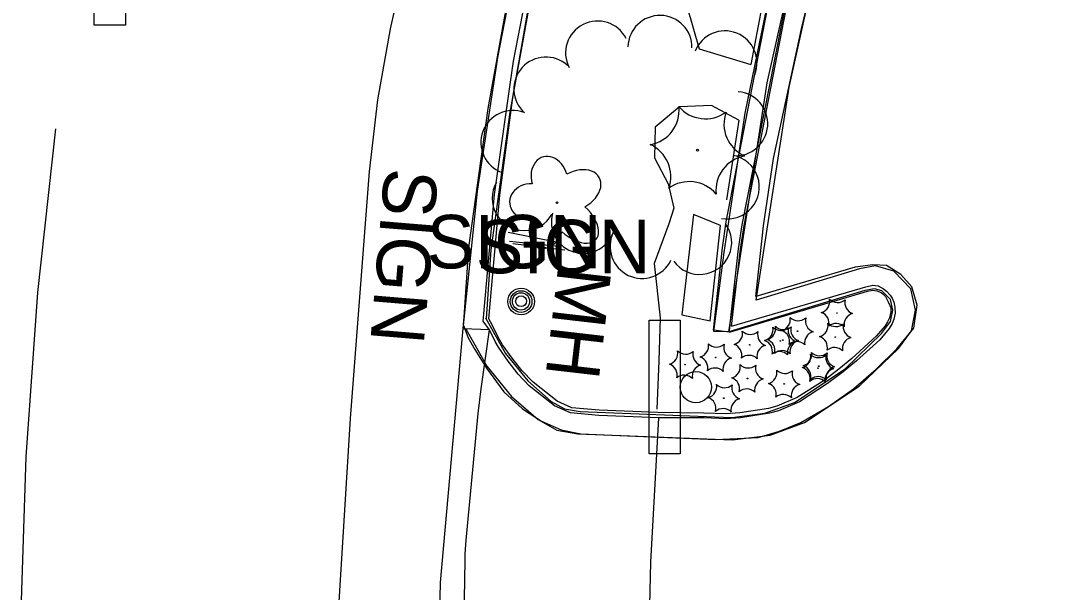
# Model space of a CAD drawing. Extents: x 588843 to 2552415, y 180129 to 269402.
# Drawn here: x 594716.5 to 594833.5, y 184856.3 to 184920.5 of the extents above; entities that cross this region are included whole.
import ezdxf

# ---------------------------------------------------------------- set-up
doc = ezdxf.new("R2010")
doc.units = 0
for name, color, linetype in [('Default', 7, 'Continuous'), ('E_DWY', 7, 'Continuous'), ('E_LAND_ShrubLine', 7, 'Continuous'), ('E_LAND_TreeLine_P', 7, 'Continuous'), ('E_LAND_Vegetation', 7, 'Continuous'), ('E_MISCPROP_Planter', 7, 'Continuous'), ('E_PATH_Sidewalk', 7, 'Continuous'), ('E_RDWY_AsphConc', 7, 'Continuous'), ('E_RDWY_C_and_G', 7, 'Continuous'), ('E_RDWY_PavtEdge', 7, 'Continuous'), ('E_SGN', 7, 'Continuous'), ('E_SGN_Text', 7, 'Continuous'), ('E_UTL_MH', 7, 'Continuous'), ('E_UTL_MH_Text', 7, 'Continuous')]:
    doc.layers.add(name, color=color, linetype=linetype)

# ---------------------------------------------------------------- blocks, each defined once
blk = doc.blocks.new('MHO')
at = {"layer": 'Default'}
for centre, radius in [((0.08, -0.12), 3), ((0.08, -0.12), 2.43), ((0.07, -0.15), 1.94), ((0.02, -0.16), 1.21)]:
    blk.add_circle(centre, radius, dxfattribs=at)
blk = doc.blocks.new('MHT')
at = {"layer": 'E_UTL_MH_Text'}
blk.add_text('MH', height=12, dxfattribs=at).set_placement((-9.81, -6))
blk = doc.blocks.new('SGN_1')
at = {"layer": 'Default'}
blk.add_lwpolyline([(-3.5, -15), (-10.5, -15), (-10.5, 15), (-3.5, 15)], close=True, dxfattribs=at)
blk.add_circle((0, 0), 3.5, dxfattribs=at)
blk = doc.blocks.new('SHRB_1')
at = {"layer": 'Default'}
blk.add_circle((0, 0), 0.0733, dxfattribs=at)
for centre, start, end in [((-4.19, 2.61), 285.188, 11.0001), ((0.16, 4.93), 225.2113, 310.9762), ((4.35, 2.32), 165.2113, 250.9762), ((-4.35, -2.32), 345.2113, 70.9762), ((4.18, -2.61), 105.2018, 190.9838), ((-0.17, -4.93), 45.2113, 130.9762)]:
    blk.add_arc(centre, 2.58, start, end, dxfattribs=at)
blk = doc.blocks.new('BSGN_1')
at = {"layer": 'Default'}
blk.add_text('SIGN', height=12, dxfattribs=at).set_placement((-18.56, -6))
blk = doc.blocks.new('DTRE_1_1')
at = {"layer": 'Default'}
blk.add_circle((-0.18, 0), 0.183, dxfattribs=at)
for centre, major_axis, ratio in [((-1.87, 5.32), (1.36, -4.98), 0.782863), ((4.06, 2.74), (-5.27, -2.93), 0.691916), ((-5.87, 0.15), (4.93, -0.12), 0.832022), ((3.54, -3.71), (-5.01, 4.58), 0.560249), ((-2.49, -5.24), (1.8, 4.86), 0.716896)]:
    blk.add_ellipse(centre, major_axis=major_axis, ratio=ratio, start_param=1.570796, end_param=4.712389, dxfattribs=at)
blk = doc.blocks.new('CTRE_1_1')
at = {"layer": 'Default'}
blk.add_circle((0, 0), 0.223, dxfattribs=at)
for centre, start, end in [((-11.97, 8.96), 280.2067, 5.9716), ((1.81, 14.92), 220.2113, 305.9762), ((13.83, 5.89), 160.2113, 245.9762), ((-13.83, -5.9), 340.2113, 65.9762), ((12.03, -9.04), 100.2511, 185.9272), ((-1.81, -14.93), 40.2113, 125.9762)]:
    blk.add_arc(centre, 7.87, start, end, dxfattribs=at)
blk = doc.blocks.new('SIGN_3')
at = {"layer": 'E_SGN'}
blk.add_text('SIGN', height=39.37, dxfattribs=at).set_placement((-56.13, -19.68))

msp = doc.modelspace()

# ---------------------------------------------------------------- linework, layer by layer
at = {"layer": 'E_DWY'}
for points in [[(594768.63, 184887.12), (594770.88, 184883.11), (594773.38, 184880.04), (594776, 184877.75), (594777.5, 184876.91), (594779.26, 184876.61), (594796.27, 184875.94), (594799.98, 184876.41), (594803.3, 184877.62), (594808.99, 184881.41), (594813.09, 184885.36), (594814.09, 184886.71), (594814.35, 184887.97), (594814.08, 184889.17), (594813.13, 184890.16), (594812.28, 184890.4), (594811.2, 184890.2), (594795.95, 184885.56), (594800.26, 184913.5), (594804.99, 184934.68), (594808.43, 184947.41), (594812.39, 184960.2)], [(594766.45, 184885.91), (594768.8, 184881.7), (594771.57, 184878.29), (594774.55, 184875.7), (594776.65, 184874.52), (594779, 184874.12), (594796.37, 184873.44), (594800.58, 184873.97), (594804.43, 184875.37), (594810.57, 184879.46), (594814.98, 184883.7), (594816.43, 184885.67), (594816.91, 184887.99), (594816.37, 184890.4), (594814.47, 184892.38), (594812.4, 184892.97), (594810.6, 184892.63), (594799.02, 184889.11), (594802.72, 184913.04), (594807.41, 184934.08), (594810.83, 184946.72), (594814.78, 184959.46)], [(594766.15, 184886.39), (594766.7, 184884.88), (594767.43, 184883.57), (594768.76, 184881.47), (594770.72, 184878.83), (594772.79, 184876.9), (594774.93, 184875.53), (594777.15, 184874.56), (594779.34, 184874.1), (594784.56, 184873.87), (594794.49, 184873.47), (594799.23, 184873.7), (594801.63, 184874.39), (594804.01, 184875.37), (594807.13, 184877.18), (594809.93, 184879.14), (594812.47, 184881.35), (594814.8, 184883.63), (594816.71, 184885.96), (594817.07, 184888.54), (594816.47, 184890.6), (594815.25, 184891.99), (594813.62, 184892.99), (594812.11, 184893.09), (594810.11, 184892.83), (594798.96, 184889.53), (594799.83, 184897.45), (594800.96, 184905.02), (594804.09, 184919.59), (594809.32, 184941.47)]]:
    msp.add_lwpolyline(points, dxfattribs=at)
at = {"layer": 'E_LAND_ShrubLine'}
msp.add_lwpolyline([(594790.67, 184887.48), (594793.84, 184886.8), (594795.02, 184897.51), (594791.99, 184898.73)], close=True, dxfattribs=at)
at = {"layer": 'E_LAND_TreeLine_P'}
for centre, start, end in [((594781.22, 184916.86), 27.0553, 207.0553), ((594788.22, 184917.49), 358.9616, 178.9616), ((594795.51, 184915.75), 338.3196, 158.3196), ((594775.42, 184912.81), 47.8549, 227.8549), ((594796.73, 184908.92), 265.8517, 85.8517), ((594771.72, 184906.82), 69.7142, 249.7142), ((594795.78, 184901.82), 259.2247, 79.2247), ((594772.99, 184900.53), 149.994, 329.994), ((594779.62, 184897.95), 165.0012, 345.0012), ((594792.68, 184895.59), 215.7964, 35.7964), ((594786.21, 184895.14), 154.5679, 334.5679)]:
    msp.add_arc(centre, 3.59, start, end, dxfattribs=at)
at = {"layer": 'E_MISCPROP_Planter'}
for points in [[(594800.05, 184924.29), (594794.64, 184924.94), (594791.26, 184922), (594792.63, 184917.32), (594798.42, 184915.55)], [(594800.05, 184924.29), (594798.42, 184915.55)], [(594797.07, 184909.32), (594794.01, 184910.96), (594790.43, 184910.8), (594787.67, 184908.55), (594787.6, 184905.08), (594789.14, 184902.16), (594789.78, 184899.44), (594789.23, 184897.69), (594787.57, 184893.23), (594788.23, 184887.13), (594788.1, 184882.3), (594787.87, 184876.87)], [(594797.07, 184909.32), (594795.7, 184900.36)]]:
    msp.add_lwpolyline(points, dxfattribs=at)
at = {"layer": 'E_PATH_Sidewalk'}
msp.add_lwpolyline([(594795.95, 184885.56), (594794.25, 184885.6), (594795.41, 184894.48), (594797.77, 184910.09), (594800.46, 184923.24), (594803.69, 184937.01), (594806.58, 184947.29), (594810.42, 184959.81), (594813.95, 184969.66), (594818.4, 184981.44), (594824.12, 184995.72), (594828.66, 185006.04), (594831.66, 185013.12), (594833.32, 185012.15)], dxfattribs=at)
at = {"layer": 'E_RDWY_AsphConc'}
for points in [[(594796.04, 184885.52), (594794.23, 184885.74), (594795.22, 184894.98), (594795.22, 184894.98), (594795.65, 184897.91), (594795.65, 184897.91), (594801.26, 184926.87), (594801.26, 184926.87), (594804.12, 184938.88), (594804.12, 184938.88), (594806.22, 184945.8), (594806.22, 184945.8), (594818.77, 184982.56), (594818.77, 184982.56), (594822.7, 184992.76), (594822.7, 184992.76), (594831.76, 185013.21), (594831.76, 185013.21)], [(594796.23, 184886.21), (594797.26, 184894.84), (594797.26, 184894.84), (594797.67, 184897.48), (594797.67, 184897.48), (594803.38, 184927.01), (594803.38, 184927.01), (594806.12, 184938.6), (594806.12, 184938.6), (594808, 184944.83), (594808, 184944.83), (594820.5, 184981.43), (594820.5, 184981.43), (594824.42, 184991.66), (594824.42, 184991.66), (594833.35, 185012.01), (594833.35, 185012.01)], [(594717.66, 184813.42), (594716.91, 184826.61), (594716.53, 184839.82), (594716.51, 184853.03), (594716.51, 184853.03), (594717.1, 184871.51), (594718.41, 184889.96), (594720.43, 184908.34), (594720.43, 184908.34)], [(594796.23, 184886.21), (594811.31, 184890.61), (594812.12, 184890.81), (594812.12, 184890.81), (594812.7, 184890.71), (594812.7, 184890.71), (594813.31, 184890.39), (594813.31, 184890.39), (594813.64, 184890.13), (594813.64, 184890.13), (594814.05, 184889.68), (594814.05, 184889.68), (594814.29, 184889.32), (594814.29, 184889.32), (594814.47, 184888.89), (594814.47, 184888.89), (594814.59, 184888.34), (594814.59, 184888.34), (594814.61, 184887.66), (594814.61, 184887.66), (594814.47, 184886.99), (594814.47, 184886.99), (594814.26, 184886.48), (594814.26, 184886.48), (594813.92, 184885.92), (594813.92, 184885.92), (594812.88, 184884.67), (594812.88, 184884.67), (594810.28, 184882.3), (594810.28, 184882.3), (594808.77, 184881.07), (594808.77, 184881.07), (594807.03, 184879.74), (594807.03, 184879.74), (594803.87, 184877.71), (594803.87, 184877.71), (594801.52, 184876.67), (594801.52, 184876.67), (594800.51, 184876.41), (594800.51, 184876.41), (594797.25, 184875.9), (594797.25, 184875.9), (594795.65, 184875.79), (594795.65, 184875.79), (594793.19, 184875.89), (594793.19, 184875.89), (594788.11, 184875.91)], [(594766.6, 184832.51), (594766.2, 184842.71), (594766.2, 184842.71), (594766.17, 184849.04), (594766.17, 184849.04), (594766.35, 184859.91), (594766.35, 184859.91), (594766.37, 184860.62), (594766.37, 184860.62), (594766.48, 184862.16), (594766.48, 184862.16), (594767.84, 184876.38), (594767.84, 184876.38), (594768.17, 184879.17), (594768.17, 184879.17), (594769.11, 184885.78), (594769.11, 184885.78)], [(594786.78, 184842.06), (594787.18, 184859.68), (594788.11, 184875.91)]]:
    msp.add_lwpolyline(points, dxfattribs=at)
at = {"layer": 'E_RDWY_C_and_G'}
for points in [[(594796.04, 184885.52), (594796.07, 184886.13), (594797.05, 184894.89), (594797.05, 184894.89), (594797.46, 184897.57), (594797.46, 184897.57), (594803.11, 184926.39), (594803.11, 184926.39), (594806.03, 184938.56), (594806.03, 184938.56), (594808.03, 184945.15), (594808.03, 184945.15), (594820.39, 184981.51), (594820.39, 184981.51), (594824.37, 184991.9), (594824.37, 184991.9), (594833.46, 185012.55), (594833.46, 185012.55)], [(594778.47, 184954.58), (594774.87, 184941.21), (594772.09, 184928.25), (594768.89, 184910.61), (594766.74, 184895.02), (594766.23, 184887.19), (594763.57, 184857.4), (594763.28, 184845.82), (594764.27, 184831.09)], [(594780.88, 184953.93), (594777.31, 184940.62), (594774.54, 184927.77), (594771.36, 184910.22), (594769.23, 184894.77), (594768.73, 184887), (594768.72, 184886.97)], [(594769.11, 184885.78), (594766.12, 184885.9), (594767.76, 184901.34), (594767.76, 184901.34), (594770.02, 184916.34), (594772.92, 184931.22), (594776.45, 184945.97), (594776.45, 184945.97)], [(594788.11, 184875.91), (594781.35, 184876.16), (594778.17, 184876.47), (594778.17, 184876.47), (594776.4, 184877.26), (594776.4, 184877.26), (594773.54, 184879.49), (594773.54, 184879.49), (594772.3, 184880.79), (594772.3, 184880.79), (594771.18, 184882.28), (594771.18, 184882.28), (594770.12, 184883.82), (594770.12, 184883.82), (594769.74, 184884.47), (594769.74, 184884.47), (594769.11, 184885.78), (594769.11, 184885.78), (594768.37, 184886.76), (594769.66, 184900.97), (594769.66, 184900.97), (594771.78, 184915.95), (594774.68, 184930.8)], [(594796.04, 184885.52), (594811.52, 184890.11), (594812.09, 184890.22), (594812.09, 184890.22), (594812.54, 184890.17), (594812.54, 184890.17), (594813.05, 184889.96), (594813.05, 184889.96), (594813.24, 184889.83), (594813.24, 184889.83), (594813.51, 184889.51), (594813.51, 184889.51), (594813.84, 184888.93), (594813.84, 184888.93), (594814.03, 184888.51), (594814.03, 184888.51), (594814.11, 184888.24), (594814.11, 184888.24), (594814.13, 184887.79), (594814.13, 184887.79), (594813.96, 184887.12), (594813.96, 184887.12), (594813.75, 184886.68), (594813.75, 184886.68), (594813.47, 184886.23), (594813.47, 184886.23), (594812.49, 184885.07), (594812.49, 184885.07), (594809.76, 184882.58), (594809.76, 184882.58), (594808.28, 184881.37), (594808.28, 184881.37), (594806.63, 184880.11), (594806.63, 184880.11), (594803.63, 184878.18), (594803.63, 184878.18), (594801.35, 184877.2), (594801.35, 184877.2), (594800.38, 184876.96), (594800.38, 184876.96), (594797.17, 184876.47), (594797.17, 184876.47), (594795.59, 184876.35), (594795.59, 184876.35), (594793.16, 184876.41), (594793.16, 184876.41), (594787.98, 184876.49), (594781.41, 184876.76), (594778.34, 184877.04), (594778.34, 184877.04), (594776.68, 184877.77), (594776.68, 184877.77), (594773.99, 184879.89), (594773.99, 184879.89), (594772.71, 184881.21), (594772.71, 184881.21), (594771.62, 184882.61), (594771.62, 184882.61), (594770.54, 184884.11), (594770.54, 184884.11), (594770.09, 184884.87), (594770.09, 184884.87), (594769.39, 184886.35), (594769.39, 184886.35), (594769.02, 184887.02), (594770.24, 184900.91), (594770.24, 184900.91), (594771.75, 184912.13), (594773.7, 184923.27)]]:
    msp.add_lwpolyline(points, dxfattribs=at)
at = {"layer": 'E_RDWY_PavtEdge'}
msp.add_lwpolyline([(594752.06, 184852.84), (594753.49, 184875.84), (594753.49, 184875.84), (594755.63, 184903.57), (594755.63, 184903.57), (594756.55, 184911.6), (594757.97, 184919.56), (594757.97, 184919.56), (594761.33, 184934.42), (594765.18, 184949.17), (594765.18, 184949.17)], dxfattribs=at)
at = {"layer": 'E_SGN'}
msp.add_line((594771.7, 184895.47), (594777.54, 184894.77), dxfattribs=at)
for points in [[(594771.2, 184896.75), (594777.12, 184895.55)], [(594776.83, 184895.13), (594771.33, 184895.68)]]:
    msp.add_lwpolyline(points, dxfattribs=at)

# ---------------------------------------------------------------- block references
at = {"layer": 'E_LAND_Vegetation', "xscale": 0.5, "yscale": 0.5}
for name, p in [('CTRE_1_1', (594792.42, 184905.95)), ('DTRE_1_1', (594776.75, 184900.05))]:
    msp.add_blockref(name, p, dxfattribs=at)
at = {"layer": 'E_LAND_Vegetation', "xscale": 0.49999999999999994, "yscale": 0.5000000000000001, "rotation": 8.537736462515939e-07}
for p in [(594808.08, 184887.67), (594803.65, 184885.63), (594807.89, 184884.97), (594798.29, 184884.09), (594801.72, 184884.53), (594802.01, 184884.63), (594794.48, 184882.67), (594791.03, 184881.87), (594805.95, 184881.48), (594806.05, 184881.7), (594798.04, 184880.32), (594802.15, 184879.7), (594795.39, 184878.11)]:
    msp.add_blockref('SHRB_1', p, dxfattribs=at)
at = {"layer": 'E_SGN', "xscale": 0.5, "yscale": 0.5}
for name, p in [('SGN_1', (594729.99, 184927.5)), ('BSGN_1', (594771.33, 184895.68)), ('BSGN_1', (594776.83, 184895.13)), ('SGN_1', (594792.25, 184879.35))]:
    msp.add_blockref(name, p, dxfattribs=at)
at = {"layer": 'E_SGN_Text', "xscale": 0.15240030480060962, "yscale": 0.1524003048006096, "rotation": -94.74721793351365}
msp.add_blockref('SIGN_3', (594759.63, 184895.29), dxfattribs=at)
at = {"layer": 'E_UTL_MH', "xscale": 0.4999999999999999, "yscale": 0.4999999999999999, "rotation": -113.23245135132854}
msp.add_blockref('MHO', (594772.71, 184888.97), dxfattribs=at)
at = {"layer": 'E_UTL_MH_Text', "xscale": 0.4999999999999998, "yscale": 0.4999999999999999, "rotation": -96.59636903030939}
msp.add_blockref('MHT', (594779.23, 184887.86), dxfattribs=at)

doc.saveas('drawing.dxf')
